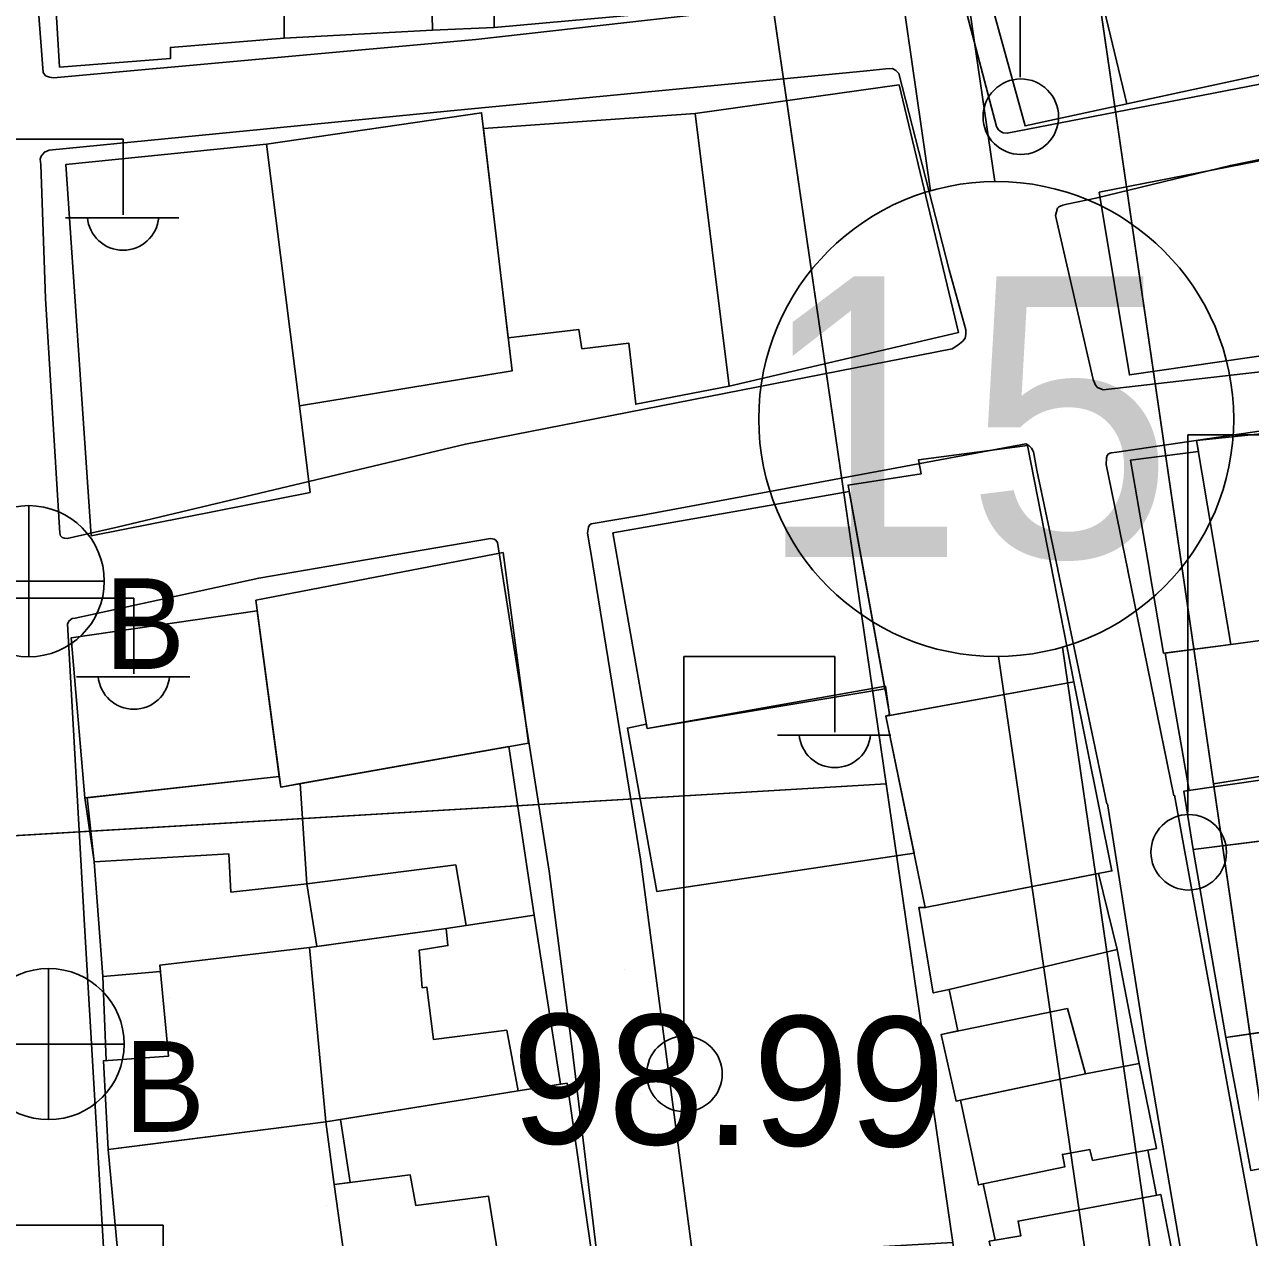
# Model space of a CAD drawing. Extents: x 417997 to 421451, y 4451742 to 4455216.
# Drawn here: x 419281.9 to 419338.7, y 4453710.3 to 4453766.5 of the extents above; entities that cross this region are included whole.
import ezdxf

# ---------------------------------------------------------------- set-up
doc = ezdxf.new("R2010")
doc.units = 0
for name, color, linetype in [('ADAKENARI', 7, 'Continuous'), ('B_Mesken', 7, 'Continuous'), ('B_Teras', 7, 'Continuous'), ('Default', 7, 'Continuous'), ('KALDIRIM', 7, 'Continuous'), ('KD_DAIRE', 7, 'Continuous'), ('KD_YGEN', 7, 'Continuous'), ('PL_AYA_PARK_DINLENME', 7, 'Continuous'), ('PL_KON_MEV_400', 7, 'Continuous'), ('S_Elektrik_Diregi', 7, 'Continuous'), ('S_Rogar_Kapagi_Buski', 7, 'Continuous'), ('TR_PARKALANI', 7, 'Continuous'), ('TR_YUKSEKYOGUNKONUT', 7, 'Continuous'), ('Y_Kot_Noktasi', 7, 'Continuous'), ('Yol_Sose', 7, 'Continuous')]:
    doc.layers.add(name, color=color, linetype=linetype)

# ---------------------------------------------------------------- blocks, each defined once
blk = doc.blocks.new('POINT_DISPLAY')
at = {"layer": 'Default'}
blk.add_line((0, 0), (0, 0), dxfattribs=at)

msp = doc.modelspace()

# ---------------------------------------------------------------- linework, layer by layer
at = {"layer": 'ADAKENARI'}
for p, q in [((419307.756, 4453828.145), (419320.838, 4453738.352)), ((419307.756, 4453828.145), (419320.838, 4453738.352)), ((419346.534, 4453666.019), (419326.41, 4453804.147)), ((419346.534, 4453666.019), (419326.41, 4453804.147)), ((419320.838, 4453738.352), (419326.377, 4453700.333)), ((419320.838, 4453738.352), (419326.377, 4453700.333)), ((419337.018, 4453731.335), (419367.013, 4453736.099)), ((419337.018, 4453731.335), (419367.013, 4453736.099)), ((419321.86, 4453731.334), (419124.499, 4453719.599)), ((419321.86, 4453731.334), (419124.499, 4453719.599))]:
    msp.add_line(p, q, dxfattribs=at)
at = {"layer": 'B_Mesken'}
for points in [[(419303.701, 4453766.366), (419303.712, 4453775.003), (419318.301, 4453776.399), (419319.198, 4453767.778)], [(419293.925, 4453773.688), (419300.675, 4453774.439), (419300.669, 4453774.724), (419303.712, 4453775.003), (419303.701, 4453766.366), (419300.844, 4453766.25), (419293.973, 4453765.884)], [(419293.925, 4453773.735), (419293.973, 4453765.884), (419288.708, 4453765.451), (419288.715, 4453764.939), (419283.572, 4453764.537), (419283.099, 4453772.536)], [(419325.949, 4453770.349), (419337.746, 4453772.975), (419340.306, 4453764.617), (419340.367, 4453764.422), (419328.292, 4453761.818)], [(419313.019, 4453762.382), (419322.457, 4453763.716), (419325.21, 4453752.244), (419314.586, 4453749.766)], [(419293.158, 4453760.963), (419294.69, 4453748.849), (419304.541, 4453750.472), (419303.119, 4453762.422)], [(419303.205, 4453761.702), (419313.019, 4453762.382), (419314.586, 4453749.766), (419310.263, 4453748.918), (419309.949, 4453751.744), (419307.767, 4453751.491), (419307.621, 4453752.387), (419304.359, 4453752.002)], [(419294.69, 4453748.849), (419295.177, 4453744.834), (419285.042, 4453742.832), (419283.869, 4453760.031), (419293.158, 4453760.963)], [(419344.148, 4453751.87), (419333.132, 4453750.279), (419331.73, 4453758.741), (419342.392, 4453760.824)], [(419343.881, 4453741.124), (419342.777, 4453747.922), (419336.234, 4453747.249), (419336.321, 4453746.733), (419333.185, 4453746.338), (419334.055, 4453741.228), (419334.058, 4453741.211), (419334.708, 4453737.387), (419337.829, 4453737.8), (419344.281, 4453738.665), (419343.884, 4453741.106)], [(419322.03, 4453734.51), (419320.099, 4453745.174), (419323.484, 4453745.705), (419323.366, 4453746.348), (419328.4, 4453747.011), (419330.547, 4453736.062)], [(419321.806, 4453735.744), (419310.784, 4453733.907), (419309.204, 4453742.962), (419320.151, 4453744.886)], [(419292.663, 4453739.853), (419293.815, 4453731.188), (419305.296, 4453733.226), (419304.118, 4453742.053)], [(419293.75, 4453731.678), (419284.751, 4453730.682), (419284.104, 4453738.095), (419292.729, 4453739.358)], [(419335.899, 4453731.033), (419334.777, 4453737.397), (419337.829, 4453737.8), (419344.281, 4453738.665), (419344.338, 4453738.316), (419345.767, 4453729.51), (419339.805, 4453728.765), (419336.074, 4453728.299), (419335.644, 4453730.995)], [(419310.784, 4453733.907), (419310.75, 4453734.101), (419309.878, 4453733.917), (419311.231, 4453726.353), (419323.153, 4453728.126), (419321.845, 4453734.477), (419322.014, 4453734.539), (419321.823, 4453735.856)], [(419321.845, 4453734.477), (419323.671, 4453725.607), (419332.318, 4453727.308), (419330.547, 4453736.062)], [(419294.714, 4453731.348), (419295.023, 4453726.704), (419295.487, 4453723.798), (419301.473, 4453724.639), (419302.401, 4453724.773), (419305.553, 4453725.25), (419304.387, 4453733.065)], [(419285.572, 4453722.418), (419285.176, 4453727.725), (419285.175, 4453727.741), (419284.751, 4453730.682), (419293.75, 4453731.678), (419293.815, 4453731.188), (419294.714, 4453731.348), (419295.023, 4453726.704), (419295.487, 4453723.798), (419295.149, 4453723.751), (419288.22, 4453722.946), (419288.249, 4453722.639)], [(419336.074, 4453728.299), (419345.767, 4453729.51), (419346.704, 4453723.862), (419347.05, 4453723.913), (419347.417, 4453720.988), (419340.987, 4453720.101), (419337.6, 4453719.591)], [(419324.779, 4453721.814), (419324.043, 4453721.656), (419323.372, 4453725.609), (419323.671, 4453725.607), (419331.695, 4453727.186), (419332.565, 4453723.661)], [(419301.473, 4453724.639), (419302.401, 4453724.773), (419305.553, 4453725.25), (419306.776, 4453717.421), (419304.822, 4453717.124), (419296.583, 4453715.791), (419295.901, 4453715.681), (419295.149, 4453723.751), (419295.487, 4453723.798), (419301.473, 4453724.639), (419302.401, 4453724.773)], [(419285.737, 4453718.518), (419285.572, 4453722.418), (419288.249, 4453722.639), (419288.22, 4453722.946), (419295.149, 4453723.751), (419295.901, 4453715.681), (419288.627, 4453714.751), (419285.832, 4453714.394), (419285.611, 4453718.509)], [(419325.18, 4453719.889), (419324.779, 4453721.814), (419332.565, 4453723.661), (419333.58, 4453718.385), (419331.088, 4453717.906), (419325.301, 4453716.682), (419325.103, 4453716.64), (419324.416, 4453719.733)], [(419346.684, 4453720.887), (419347.223, 4453717.767), (419347.806, 4453717.864), (419348.185, 4453715.082), (419338.749, 4453713.432), (419337.6, 4453719.591)], [(419333.982, 4453714.372), (419334.389, 4453712.284), (419334.58, 4453712.32), (419335.094, 4453709.715), (419327.072, 4453708.001), (419326.632, 4453710.148), (419326.906, 4453710.196), (419326.36, 4453712.808), (419326.132, 4453712.76), (419325.301, 4453716.682), (419331.088, 4453717.906), (419333.58, 4453718.385), (419334.386, 4453714.448), (419334.386, 4453714.448)], [(419297.036, 4453712.866), (419296.583, 4453715.791), (419304.822, 4453717.124), (419307.08, 4453717.468), (419308.195, 4453709.749), (419303.939, 4453709.16), (419296.952, 4453708.022), (419296.296, 4453712.772)], [(419295.901, 4453715.681), (419296.296, 4453712.772), (419296.952, 4453708.022), (419296.517, 4453707.97), (419295.891, 4453707.893), (419295.955, 4453707.595), (419286.561, 4453706.43), (419285.832, 4453714.394)]]:
    msp.add_lwpolyline(points, close=True, dxfattribs=at)
at = {"layer": 'B_Teras'}
for points in [[(419303.712, 4453775.003), (419303.701, 4453766.366), (419300.844, 4453766.25), (419300.669, 4453774.724)], [(419333.001, 4453762.833), (419331.954, 4453767.207), (419336.636, 4453768.233), (419336.325, 4453769.431), (419337.188, 4453769.594), (419336.456, 4453772.687), (419337.746, 4453772.975), (419340.306, 4453764.617), (419340.367, 4453764.422)], [(419343.884, 4453741.106), (419343.881, 4453741.124), (419342.777, 4453747.922), (419336.234, 4453747.249), (419337.256, 4453741.194), (419337.259, 4453741.176), (419337.829, 4453737.8), (419344.281, 4453738.665)], [(419284.846, 4453730.693), (419285.176, 4453727.725), (419291.416, 4453728.089), (419291.51, 4453726.32), (419295.023, 4453726.704), (419294.714, 4453731.348), (419293.815, 4453731.188), (419293.75, 4453731.678)], [(419339.399, 4453731.543), (419339.805, 4453728.765), (419336.074, 4453728.299), (419335.644, 4453730.995)], [(419295.487, 4453723.798), (419301.473, 4453724.639), (419302.401, 4453724.773), (419301.925, 4453727.579), (419295.023, 4453726.704)], [(419295.901, 4453715.681), (419295.149, 4453723.751), (419301.473, 4453724.639), (419301.564, 4453723.842), (419300.224, 4453723.63), (419300.374, 4453721.884), (419300.586, 4453721.914), (419300.895, 4453719.49), (419304.286, 4453719.921), (419304.822, 4453717.124)], [(419285.832, 4453714.394), (419285.611, 4453718.509), (419288.616, 4453718.722), (419288.22, 4453722.946), (419295.149, 4453723.751), (419295.901, 4453715.681)], [(419325.103, 4453716.64), (419324.416, 4453719.733), (419330.259, 4453720.931), (419331.088, 4453717.906)], [(419326.132, 4453712.76), (419325.301, 4453716.682), (419331.088, 4453717.906), (419333.58, 4453718.385), (419334.386, 4453714.448), (419331.422, 4453713.891), (419331.296, 4453714.393), (419330.028, 4453714.169), (419330.135, 4453713.595)], [(419296.952, 4453708.022), (419296.296, 4453712.772), (419299.816, 4453713.22), (419300.078, 4453711.799), (419303.442, 4453712.237), (419303.939, 4453709.16)], [(419327.072, 4453708.001), (419326.632, 4453710.148), (419328.099, 4453710.407), (419327.973, 4453711.087), (419334.58, 4453712.32), (419335.094, 4453709.715)]]:
    msp.add_lwpolyline(points, close=True, dxfattribs=at)
at = {"layer": 'KALDIRIM'}
for p, q in [((419313.693, 4453829.01), (419323.921, 4453758.809)), ((419313.693, 4453829.01), (419323.921, 4453758.809)), ((419326.89, 4453759.236), (419320.314, 4453804.377)), ((419326.89, 4453759.236), (419320.314, 4453804.377)), ((419341.085, 4453661.805), (419330.031, 4453737.674)), ((419341.085, 4453661.805), (419330.031, 4453737.674)), ((419327.063, 4453737.237), (419332.314, 4453701.198)), ((419327.063, 4453737.237), (419332.314, 4453701.198))]:
    msp.add_line(p, q, dxfattribs=at)
at = {"layer": 'KD_DAIRE'}
msp.add_circle((419326.958, 4453748.237), 11, dxfattribs=at)
msp.add_circle((419326.958, 4453748.237), 11, dxfattribs=at)
at = {"layer": 'PL_AYA_PARK_DINLENME'}
for points in [[(419792.89, 4453770.884), (419792.874, 4453792.018), (419685.875, 4453779.839), (419662.103, 4453777.133), (419664.72, 4453798.095), (419670.708, 4453846.065), (419652.246, 4453846.31), (419634.561, 4453846.315), (419623.035, 4453782.838), (419506.347, 4453768.907), (419507.841, 4453758.465), (419367.013, 4453736.099), (419337.018, 4453731.335), (419340.046, 4453710.553), (419510.816, 4453737.674), (419509.889, 4453744.152), (419588.559, 4453753.544), (419592.024, 4453754.038), (419598.459, 4453754.956), (419660.055, 4453760.731), (419659.426, 4453755.693), (419792.89, 4453770.884)], [(419792.89, 4453770.884), (419792.874, 4453792.018), (419685.875, 4453779.839), (419662.103, 4453777.133), (419664.72, 4453798.095), (419670.708, 4453846.065), (419652.246, 4453846.31), (419634.561, 4453846.315), (419623.035, 4453782.838), (419506.347, 4453768.907), (419507.841, 4453758.465), (419367.013, 4453736.099), (419337.018, 4453731.335), (419340.046, 4453710.553), (419510.816, 4453737.674), (419509.889, 4453744.152), (419588.559, 4453753.544), (419592.024, 4453754.038), (419598.459, 4453754.956), (419660.055, 4453760.731), (419659.426, 4453755.693), (419792.89, 4453770.884)], [(419124.273, 4453698.526), (419151.813, 4453700.114), (419324.954, 4453710.095), (419321.86, 4453731.334), (419124.499, 4453719.599)], [(419124.273, 4453698.526), (419151.813, 4453700.114), (419324.954, 4453710.095), (419321.86, 4453731.334), (419124.499, 4453719.599)]]:
    msp.add_lwpolyline(points, dxfattribs=at)
at = {"layer": 'PL_KON_MEV_400'}
for points in [[(419506.347, 4453768.907), (419495.264, 4453846.356), (419490.859, 4453846.358), (419352.65, 4453815.01), (419330.573, 4453810.167), (419326.41, 4453804.147), (419337.018, 4453731.335), (419367.013, 4453736.099), (419507.841, 4453758.465), (419506.347, 4453768.907)], [(419506.347, 4453768.907), (419495.264, 4453846.356), (419490.859, 4453846.358), (419352.65, 4453815.01), (419330.573, 4453810.167), (419326.41, 4453804.147), (419337.018, 4453731.335), (419367.013, 4453736.099), (419507.841, 4453758.465), (419506.347, 4453768.907)], [(419124.499, 4453719.599), (419321.86, 4453731.334), (419320.838, 4453738.352), (419309.86, 4453813.702), (419212.588, 4453800.895), (419212.517, 4453800.886), (419187.655, 4453797.612), (419172.15, 4453795.571), (419125.235, 4453788.353)], [(419124.499, 4453719.599), (419321.86, 4453731.334), (419320.838, 4453738.352), (419309.86, 4453813.702), (419212.588, 4453800.895), (419212.517, 4453800.886), (419187.655, 4453797.612), (419172.15, 4453795.571), (419125.235, 4453788.353)]]:
    msp.add_lwpolyline(points, dxfattribs=at)
at = {"layer": 'S_Elektrik_Diregi'}
for p, q in [((419328.061, 4453764.076), (419328.061, 4453781.576)), ((419279.514, 4453761.2), (419286.514, 4453761.2)), ((419286.514, 4453757.7), (419286.514, 4453761.2)), ((419283.854, 4453757.56), (419289.104, 4453757.56)), ((419335.839, 4453730.003), (419335.839, 4453747.503)), ((419335.839, 4453747.503), (419342.839, 4453747.503)), ((419280.014, 4453739.937), (419287.014, 4453739.937)), ((419287.014, 4453736.437), (419287.014, 4453739.937)), ((419312.482, 4453719.734), (419312.482, 4453737.234)), ((419312.482, 4453737.234), (419319.482, 4453737.234)), ((419319.482, 4453733.734), (419319.482, 4453737.234)), ((419284.354, 4453736.297), (419289.604, 4453736.297)), ((419316.822, 4453733.594), (419322.072, 4453733.594)), ((419281.366, 4453710.899), (419288.366, 4453710.899)), ((419288.366, 4453707.399), (419288.366, 4453710.899))]:
    msp.add_line(p, q, dxfattribs=at)
for centre in [(419328.097, 4453762.24), (419335.875, 4453728.168), (419312.518, 4453717.899)]:
    msp.add_circle(centre, 1.75, dxfattribs=at)
for centre in [(419286.515, 4453757.713), (419287.015, 4453736.45), (419319.483, 4453733.747)]:
    msp.add_arc(centre, 1.658, 184.8384, 355.1464, dxfattribs=at)
at = {"layer": 'S_Rogar_Kapagi_Buski'}
for p, q in [((419282.143, 4453744.224), (419282.143, 4453737.224)), ((419278.643, 4453740.724), (419285.643, 4453740.724)), ((419283.065, 4453722.782), (419283.065, 4453715.782)), ((419279.565, 4453719.282), (419286.565, 4453719.282))]:
    msp.add_line(p, q, dxfattribs=at)
for centre in [(419282.143, 4453740.724), (419283.065, 4453719.282)]:
    msp.add_circle(centre, 3.5, dxfattribs=at)
at = {"layer": 'TR_YUKSEKYOGUNKONUT'}
for points in [[(419506.347, 4453768.907), (419495.264, 4453846.356), (419490.859, 4453846.358), (419352.65, 4453815.01), (419330.573, 4453810.167), (419326.41, 4453804.147), (419337.018, 4453731.335), (419367.013, 4453736.099), (419507.841, 4453758.465), (419506.347, 4453768.907)], [(419506.347, 4453768.907), (419495.264, 4453846.356), (419490.859, 4453846.358), (419352.65, 4453815.01), (419330.573, 4453810.167), (419326.41, 4453804.147), (419337.018, 4453731.335), (419367.013, 4453736.099), (419507.841, 4453758.465), (419506.347, 4453768.907)], [(419124.499, 4453719.599), (419321.86, 4453731.334), (419320.838, 4453738.352), (419309.86, 4453813.702), (419212.588, 4453800.895), (419212.517, 4453800.886), (419187.655, 4453797.612), (419172.15, 4453795.571), (419125.235, 4453788.353)], [(419124.499, 4453719.599), (419321.86, 4453731.334), (419320.838, 4453738.352), (419309.86, 4453813.702), (419212.588, 4453800.895), (419212.517, 4453800.886), (419187.655, 4453797.612), (419172.15, 4453795.571), (419125.235, 4453788.353)]]:
    msp.add_lwpolyline(points, dxfattribs=at)
at = {"layer": 'Yol_Sose'}
for points in [[(419318.084, 4453780.892), (419318.401, 4453777.479), (419319.385, 4453768.683), (419319.422, 4453768.419), (419319.424, 4453768.172), (419319.405, 4453768.103), (419319.3, 4453767.85), (419319.03, 4453767.637), (419302.85, 4453765.82), (419283.297, 4453764.049), (419283.101, 4453764.071), (419282.922, 4453764.134), (419282.814, 4453764.291), (419282.325, 4453770.782)], [(419353.975, 4453766.619), (419331.453, 4453762.254), (419327.467, 4453761.476), (419327.286, 4453761.49), (419327.184, 4453761.533), (419327.066, 4453761.633), (419326.965, 4453761.781), (419322.94, 4453777.13)], [(419386.023, 4453769.687), (419361.585, 4453764.829), (419337.806, 4453759.982), (419331.574, 4453758.464), (419330.23, 4453758.193), (419330.039, 4453758.145), (419329.859, 4453758.062), (419329.8, 4453758.011), (419329.698, 4453757.671), (419331.451, 4453750.072), (419331.556, 4453749.799), (419331.645, 4453749.702), (419331.92, 4453749.583), (419360.095, 4453752.819), (419377.143, 4453754.788), (419380.358, 4453755.156), (419381.047, 4453755.103), (419381.399, 4453754.908), (419381.609, 4453754.655), (419381.698, 4453754.46), (419382.967, 4453746.781), (419383.991, 4453740.7), (419383.995, 4453740.678)], [(419324.773, 4453755.151), (419325.558, 4453752.373), (419325.555, 4453752.147), (419325.514, 4453751.981), (419325.419, 4453751.847), (419325.185, 4453751.653), (419324.912, 4453751.49), (419302.374, 4453747.067), (419286.245, 4453743.234), (419283.931, 4453742.705), (419283.797, 4453742.715), (419283.686, 4453742.745), (419283.622, 4453742.82), (419283.581, 4453742.944), (419282.918, 4453753.818), (419282.705, 4453760.027), (419282.681, 4453760.269), (419282.719, 4453760.407), (419282.875, 4453760.593), (419283.094, 4453760.689), (419301.534, 4453762.503), (419320.96, 4453764.361), (419321.85, 4453764.462), (419322.148, 4453764.468), (419322.31, 4453764.378), (419322.449, 4453764.247)], [(419322.449, 4453764.247), (419324.773, 4453755.151)], [(419355.195, 4453740.985), (419355.192, 4453741.005), (419353.995, 4453747.505), (419353.622, 4453749.448), (419353.496, 4453749.611), (419353.416, 4453749.659), (419353.212, 4453749.703), (419353.082, 4453749.734), (419352.122, 4453749.586), (419332.551, 4453746.694), (419332.279, 4453746.667), (419332.164, 4453746.62), (419332.103, 4453746.541), (419332.067, 4453746.432)], [(419329.812, 4453741.256), (419329.809, 4453741.273), (419328.844, 4453745.87), (419328.679, 4453746.711), (419328.595, 4453746.885), (419328.466, 4453747.013), (419328.333, 4453747.086), (419310.575, 4453743.781), (419308.195, 4453743.375), (419308.106, 4453743.298), (419308.066, 4453743.232), (419308.031, 4453742.949), (419308.267, 4453741.5), (419308.269, 4453741.486)], [(419332.067, 4453746.432), (419332.051, 4453746.134), (419333.053, 4453741.238), (419333.056, 4453741.221)], [(419304.009, 4453741.531), (419304.007, 4453741.545), (419303.854, 4453742.51), (419303.78, 4453742.627), (419303.708, 4453742.674), (419303.619, 4453742.688), (419303.529, 4453742.695), (419297.2, 4453741.617)], [(419297.126, 4453741.605), (419292.797, 4453740.867), (419284.294, 4453739.018), (419284.153, 4453738.994), (419284.014, 4453738.894), (419283.948, 4453738.753), (419284.728, 4453724.791)], [(419297.2, 4453741.617), (419297.126, 4453741.605)], [(419306.257, 4453727.287), (419304.009, 4453741.531)], [(419308.269, 4453741.486), (419310.485, 4453727.848)], [(419332.088, 4453730.407), (419329.812, 4453741.256)], [(419333.056, 4453741.221), (419335.193, 4453730.777)], [(419346.848, 4453668.541), (419343.473, 4453686.789), (419340.537, 4453701.775), (419338.325, 4453713.806), (419335.217, 4453730.807)], [(419332.106, 4453730.407), (419333.858, 4453719.363), (419336.642, 4453703.102), (419340.044, 4453685.333), (419342.829, 4453668.298)], [(419310.485, 4453727.848), (419313.439, 4453705.333)], [(419290.404, 4453659.02), (419294.03, 4453642.355), (419294.138, 4453642.164), (419294.435, 4453641.889), (419295.006, 4453641.722), (419296.478, 4453641.71), (419315.058, 4453643.747), (419315.686, 4453643.851), (419315.85, 4453643.904), (419316.071, 4453644.311), (419316.1, 4453644.474), (419316.189, 4453645.426), (419315.455, 4453655.698), (419311.592, 4453683.546), (419307.324, 4453719.056), (419306.257, 4453727.287)], [(419290.404, 4453659.02), (419289.144, 4453666.195), (419287.497, 4453678.627), (419286.836, 4453685.223), (419286.139, 4453700.945), (419284.728, 4453724.791)]]:
    msp.add_lwpolyline(points, dxfattribs=at)

# ---------------------------------------------------------------- block references
at = {"layer": 'TR_PARKALANI', "xscale": 0.1, "yscale": 0.10000000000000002}
for p in [(419318.36, 4453727.424), (419318.36, 4453727.424), (419300.118, 4453724.818), (419300.118, 4453724.818), (419309.76, 4453722.734), (419309.76, 4453722.734), (419288.652, 4453721.431), (419288.652, 4453721.431), (419310.542, 4453717), (419310.542, 4453717), (419320.966, 4453715.437), (419320.966, 4453715.437), (419295.948, 4453711.789), (419295.948, 4453711.789)]:
    msp.add_blockref('POINT_DISPLAY', p, dxfattribs=at)

# ---------------------------------------------------------------- texts
at = {"layer": 'KD_YGEN'}
msp.add_text('15', height=13, dxfattribs=at).set_placement((419315.861, 4453741.842))
msp.add_text('15', height=13, dxfattribs=at).set_placement((419315.861, 4453741.842))
at = {"layer": 'S_Rogar_Kapagi_Buski'}
for p in [(419285.643, 4453736.66), (419286.565, 4453715.218)]:
    msp.add_text('B', height=4.2, dxfattribs=at).set_placement(p)
at = {"layer": 'Y_Kot_Noktasi'}
msp.add_text('98.99', height=6, rotation=359.5357, dxfattribs=at).set_placement((419304.496, 4453714.689))

doc.saveas('drawing.dxf')
